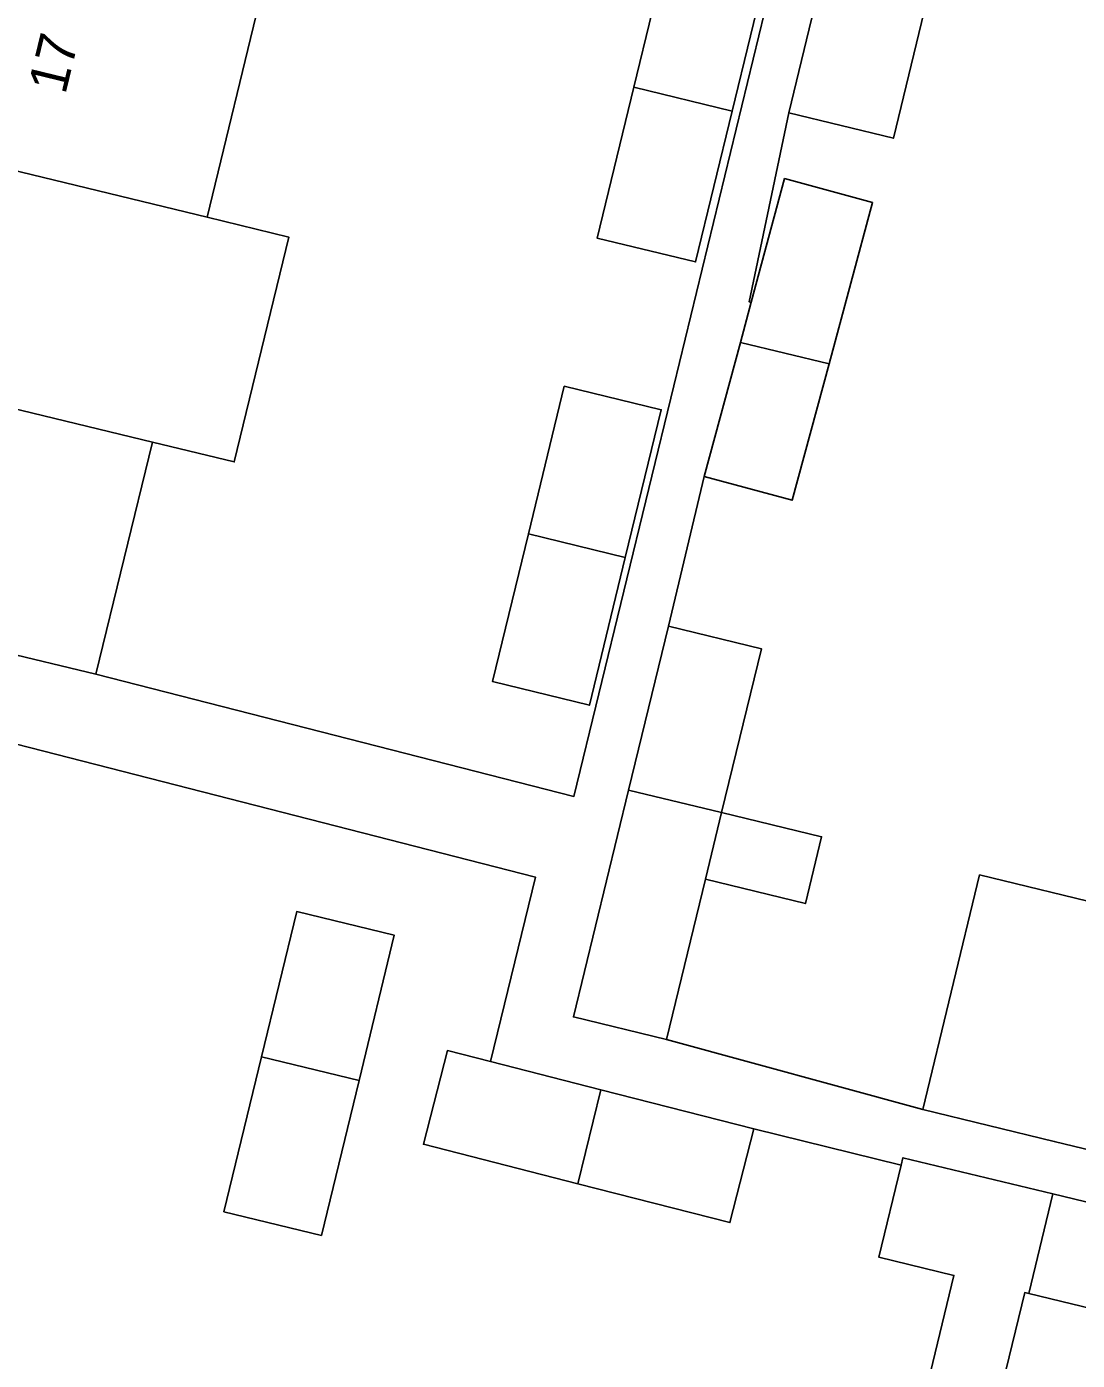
# Model space of a CAD drawing. Extents: x 162812 to 163818, y 381639 to 382470.
# Drawn here: x 163636.74 to 163663.99, y 382099.66 to 382134.24 of the extents above; entities that cross this region are included whole.
import ezdxf

# ---------------------------------------------------------------- set-up
doc = ezdxf.new("R2010")
doc.units = 0
for name, color, linetype in [('IMGEO_Pand', 7, 'Continuous'), ('IMGEO_Pand_nummerreeks', 7, 'Continuous'), ('IMGEO_Voetpad_open', 7, 'Continuous')]:
    doc.layers.add(name, color=color, linetype=linetype)

msp = doc.modelspace()

# ---------------------------------------------------------------- linework, layer by layer
at = {"layer": 'IMGEO_Pand'}
for points in [[(163657.892, 382137.722), (163656.507, 382132.001)], [(163660.604, 382137.065), (163659.219, 382131.344), (163656.507, 382132.001)], [(163652.487, 382132.67), (163653.438, 382136.583), (163655.99, 382135.963), (163655.039, 382132.049)], [(163642.834, 382135.115), (163641.42, 382129.296)], [(163655.039, 382132.049), (163654.088, 382128.136), (163651.536, 382128.756), (163652.487, 382132.67)], [(163652.487, 382132.67), (163655.039, 382132.049)], [(163641.42, 382129.296), (163634.033, 382131.086)], [(163655.534, 382127.09), (163656.399, 382130.297), (163658.678, 382129.682), (163657.549, 382125.494)], [(163641.42, 382129.296), (163643.539, 382128.783), (163642.126, 382122.952), (163640.003, 382123.466)], [(163655.534, 382127.09), (163655.253, 382126.05)], [(163654.315, 382122.572), (163655.253, 382126.05)], [(163655.253, 382126.05), (163657.549, 382125.494)], [(163657.549, 382125.494), (163656.595, 382121.958), (163654.315, 382122.572)], [(163632.617, 382125.257), (163640.003, 382123.466)], [(163649.755, 382121.084), (163650.685, 382124.913), (163653.197, 382124.303), (163652.267, 382120.474)], [(163640.003, 382123.466), (163638.54, 382117.445)], [(163652.267, 382120.474), (163651.336, 382116.645), (163648.825, 382117.255), (163649.755, 382121.084)], [(163649.755, 382121.084), (163652.267, 382120.474)], [(163631.154, 382119.238), (163636.013, 382118.058), (163638.54, 382117.445)], [(163653.383, 382118.692), (163652.351, 382114.445)], [(163653.383, 382118.692), (163655.795, 382118.106), (163654.763, 382113.861)], [(163652.351, 382114.445), (163650.921, 382108.564), (163653.333, 382107.977)], [(163654.763, 382113.861), (163652.351, 382114.445)], [(163654.763, 382113.861), (163657.356, 382113.233), (163656.935, 382111.5), (163654.342, 382112.13)], [(163654.763, 382113.861), (163654.342, 382112.13)], [(163654.342, 382112.13), (163653.333, 382107.977)], [(163659.983, 382106.159), (163661.455, 382112.242), (163664.862, 382111.417)], [(163642.831, 382107.529), (163643.745, 382111.292), (163646.275, 382110.678), (163645.361, 382106.915)], [(163645.361, 382106.915), (163644.385, 382102.897), (163641.856, 382103.511), (163642.831, 382107.529)], [(163645.361, 382106.915), (163642.831, 382107.529)], [(163651.038, 382104.236), (163647.033, 382105.259), (163647.653, 382107.689), (163648.767, 382107.405)], [(163648.767, 382107.405), (163651.628, 382106.674)], [(163651.628, 382106.674), (163651.038, 382104.236)], [(163651.628, 382106.674), (163655.601, 382105.659)], [(163659.983, 382106.159), (163663.39, 382105.333), (163665.859, 382104.734), (163670.717, 382103.554)], [(163655.601, 382105.659), (163654.981, 382103.229), (163651.038, 382104.236)], [(163662.731, 382101.39), (163662.623, 382101.416), (163661.652, 382097.407), (163659.816, 382097.851), (163660.786, 382101.861), (163658.842, 382102.331), (163659.42, 382104.721)], [(163663.355, 382103.971), (163659.466, 382104.912), (163659.42, 382104.721)], [(163662.731, 382101.39), (163663.355, 382103.971)], [(163663.355, 382103.971), (163670.28, 382102.296), (163670.224, 382102.065)], [(163670.224, 382102.065), (163669.656, 382099.715), (163662.731, 382101.39)]]:
    msp.add_lwpolyline(points, dxfattribs=at)
at = {"layer": 'IMGEO_Voetpad_open'}
for points in [[(163638.54, 382117.445), (163650.932, 382114.278), (163653.523, 382124.923), (163656.466, 382137.033), (163657.609, 382141.741), (163658.791, 382141.437)], [(163656.507, 382132.001), (163655.476, 382127.105), (163655.534, 382127.09)], [(163654.315, 382122.572), (163653.383, 382118.692)], [(163648.767, 382107.405), (163649.937, 382112.187), (163634.041, 382116.26)], [(163653.333, 382107.977), (163659.983, 382106.159)], [(163659.42, 382104.721), (163655.601, 382105.659)]]:
    msp.add_lwpolyline(points, dxfattribs=at)

# ---------------------------------------------------------------- texts
at = {"layer": 'IMGEO_Pand_nummerreeks'}
msp.add_text('17', height=1, rotation=76.3409, dxfattribs=at).set_placement((163637.742, 382132.454))

doc.saveas('drawing.dxf')
